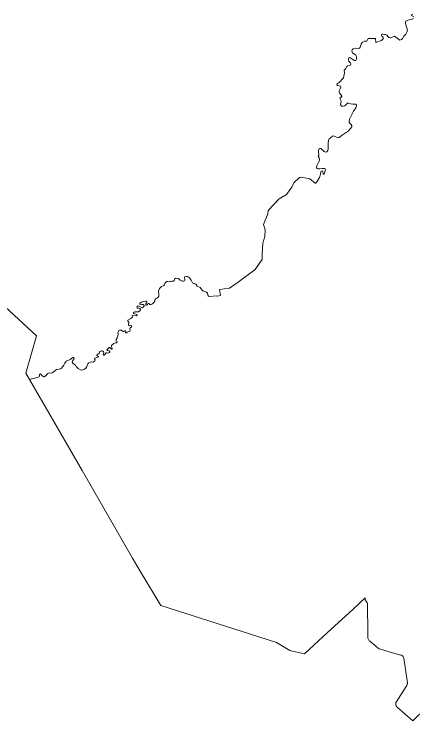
# Model space of a CAD drawing. Extents: x 369010 to 739155, y 6377141 to 6616555.
# Drawn here: x 605655 to 612116, y 6413278 to 6424741 of the extents above; entities that cross this region are included whole.
import ezdxf

# ---------------------------------------------------------------- set-up
doc = ezdxf.new("R2010")
doc.units = 0
doc.header["$LTSCALE"] = 40
doc.layers.add('1', color=7, linetype='Continuous', lineweight=13)

msp = doc.modelspace()

# ---------------------------------------------------------------- linework, layer by layer
at = {"layer": '1'}
for points in [[(611107.3, 6423914.57), (611113.92, 6423929.46), (611105.48, 6423953.96), (611078.83, 6423978.95), (611070.89, 6423994.34), (611072.21, 6424014.7), (611078.83, 6424033.57), (611094.06, 6424036.71), (611111.27, 6424027.44), (611142.72, 6424003.78), (611171.68, 6423988.38), (611191.05, 6423989.38), (611201.47, 6424008.24), (611203.29, 6424028.6), (611201.97, 6424053.26), (611192.7, 6424074.12), (611140.57, 6424115.49), (611128.82, 6424138.17), (611132.29, 6424161.83), (611150.66, 6424176.89), (611185.25, 6424189.47), (611235.4, 6424181.53), (611251.46, 6424188.48), (611263.7, 6424204.04), (611276.78, 6424256.83), (611297.47, 6424282.98), (611330.73, 6424300.86), (611373.27, 6424300.52), (611392.8, 6424344.38), (611513.61, 6424347.86), (611516.26, 6424283.48), (611608.78, 6424314.26), (611634.76, 6424338.92), (611638.57, 6424350.34), (611636.75, 6424358.95), (611628.47, 6424373.02), (611614.07, 6424382.95), (611607.45, 6424402.31), (611612.25, 6424415.22), (611626.98, 6424416.71), (611634.93, 6424416.87), (611655.62, 6424408.6), (611657.11, 6424409.43), (611673.99, 6424409.92), (611693.68, 6424400.32), (611714.7, 6424372.68), (611727.94, 6424363.09), (611747.64, 6424357.95), (611761.21, 6424359.28), (611821.12, 6424382.61), (611907.18, 6424320.88), (611931.68, 6424330.98), (611953.69, 6424349.35), (611971.23, 6424382.61), (611992.25, 6424404.46), (612002.18, 6424414.06), (612021.05, 6424447.82), (612027.67, 6424479.43), (612026.84, 6424499.63), (611994.73, 6424587.84), (611994.73, 6424612.83), (612004.83, 6424625.08), (612033.79, 6424641.79), (612104.3, 6424659.83), (612128.3, 6424669.93)], [(612128.3, 6424669.93), (612104.3, 6424659.83), (612033.79, 6424641.79), (612004.83, 6424625.08), (611994.73, 6424612.83), (611994.73, 6424587.84), (612026.84, 6424499.63), (612027.67, 6424479.43), (612021.05, 6424447.82), (612002.18, 6424414.06), (611992.25, 6424404.46), (611971.23, 6424382.61), (611953.69, 6424349.35), (611931.68, 6424330.98), (611907.18, 6424320.88), (611821.12, 6424382.61), (611761.21, 6424359.28), (611747.64, 6424357.95), (611727.94, 6424363.09), (611714.7, 6424372.68), (611693.68, 6424400.32), (611673.99, 6424409.92), (611657.11, 6424409.43), (611655.62, 6424408.6), (611634.93, 6424416.87), (611626.98, 6424416.71), (611612.25, 6424415.22)], [(612131.94, 6424699.39), (612096.35, 6424718.59), (612098.34, 6424733.32), (612118.37, 6424741.26)], [(612118.37, 6424741.26), (612098.34, 6424733.32), (612096.35, 6424718.59), (612131.94, 6424699.39)], [(611612.25, 6424415.22), (611607.45, 6424402.31), (611614.07, 6424382.95), (611628.47, 6424373.02), (611636.75, 6424358.95), (611638.57, 6424350.34), (611634.76, 6424338.92), (611608.78, 6424314.26), (611516.26, 6424283.48), (611513.61, 6424347.86), (611392.8, 6424344.38), (611373.27, 6424300.52), (611330.73, 6424300.86), (611297.47, 6424282.98), (611276.78, 6424256.83), (611263.7, 6424204.04), (611251.46, 6424188.48), (611235.4, 6424181.53), (611185.25, 6424189.47), (611150.66, 6424176.89), (611132.29, 6424161.83), (611128.82, 6424138.17), (611140.57, 6424115.49), (611192.7, 6424074.12), (611201.97, 6424053.26), (611203.29, 6424028.6), (611201.47, 6424008.24), (611191.05, 6423989.38), (611171.68, 6423988.38), (611142.72, 6424003.78), (611111.27, 6424027.44), (611094.06, 6424036.71), (611078.83, 6424033.57), (611072.21, 6424014.7), (611070.89, 6423994.34), (611078.83, 6423978.95), (611105.48, 6423953.96), (611113.92, 6423929.46), (611107.3, 6423914.57), (611064.77, 6423904.47), (611048.05, 6423890.41), (611024.38, 6423855.15), (611004.52, 6423831.16), (611007.34, 6423786.8), (611003.03, 6423761.81), (610993.93, 6423705.37), (610923.26, 6423630.56), (610888.51, 6423613.19), (610882.55, 6423592.5), (610893.97, 6423581.91), (610923.92, 6423580.58), (610942.79, 6423575.12), (610948.42, 6423555.59), (610940.31, 6423529.44), (610924.59, 6423499.15), (610921.94, 6423480.12), (610926.57, 6423461.42), (610947.92, 6423435.44), (610966.62, 6423410.61), (610967.45, 6423395.05), (610943.62, 6423394.89), (610938.32, 6423391.08), (610935.84, 6423376.02), (610938.82, 6423361.46), (610954.38, 6423331.17), (610956.53, 6423311.47), (610944.28, 6423286.48), (610945.27, 6423273.9), (610955.7, 6423256.86), (610968.61, 6423244.77), (610985.16, 6423247.26), (611006.68, 6423254.37), (611027.36, 6423266.12), (611059.8, 6423295.09), (611074.2, 6423299.06), (611106.64, 6423288.3), (611145.2, 6423281.35), (611172.84, 6423282.68), (611192.04, 6423279.53), (611201.8, 6423266.46), (611202.63, 6423251.06), (611193.36, 6423222.93), (611152.15, 6423164.84), (611088.77, 6423035.25), (611081.65, 6423000.33), (611086.94, 6422984.11), (611112.27, 6422955.14), (611128.49, 6422929.32), (611127.33, 6422913.44), (611105.81, 6422885.47), (611068.08, 6422845.58), (610970.76, 6422778.72), (610946.43, 6422758.52), (610922.93, 6422741.48), (610906.21, 6422740.82), (610877.91, 6422747.44), (610832.56, 6422764.81), (610814.19, 6422762.17), (610778.78, 6422731.22), (610757.76, 6422716.98)], [(610636.11, 6422196.8), (610650.18, 6422197.13), (610657.13, 6422187.54), (610660.94, 6422146.99), (610673.02, 6422141.86), (610681.46, 6422149.14), (610700.66, 6422213.52), (610694.7, 6422231.72), (610683.78, 6422239.01), (610648.69, 6422238.68), (610608.14, 6422232.22), (610584.64, 6422230.73), (610563.29, 6422235.86), (610555.18, 6422246.29), (610555.51, 6422264), (610565.11, 6422293.79), (610583.15, 6422326.06), (610596.72, 6422355.19), (610602.68, 6422384.32), (610597.88, 6422407.82), (610586.46, 6422425.53), (610582.32, 6422439.76), (610590.93, 6422453.33), (610594.57, 6422466.24), (610588.61, 6422494.71), (610585.63, 6422528.31), (610594.24, 6422548.83), (610606.65, 6422559.92), (610626.18, 6422561.41), (610680.47, 6422514.24), (610699.5, 6422504.97), (610721.35, 6422507.29), (610737.07, 6422527.98), (610744.85, 6422556.11), (610746.01, 6422579.61), (610744.52, 6422627.44), (610742.37, 6422647.64), (610749.32, 6422699.6), (610757.76, 6422716.98), (610778.78, 6422731.22), (610814.19, 6422762.17), (610832.56, 6422764.81), (610877.91, 6422747.44), (610906.21, 6422740.82), (610922.93, 6422741.48), (610946.43, 6422758.52), (610970.76, 6422778.72), (611068.08, 6422845.58), (611105.81, 6422885.47), (611127.33, 6422913.44), (611128.49, 6422929.32), (611112.27, 6422955.14), (611086.94, 6422984.11), (611081.65, 6423000.33), (611088.77, 6423035.25), (611152.15, 6423164.84), (611193.36, 6423222.93), (611202.63, 6423251.06), (611201.8, 6423266.46), (611192.04, 6423279.53), (611172.84, 6423282.68), (611145.2, 6423281.35), (611106.64, 6423288.3), (611074.2, 6423299.06), (611059.8, 6423295.09), (611027.36, 6423266.12), (611006.68, 6423254.37), (610985.16, 6423247.26), (610968.61, 6423244.77), (610955.7, 6423256.86), (610945.27, 6423273.9), (610944.28, 6423286.48), (610956.53, 6423311.47), (610954.38, 6423331.17), (610938.82, 6423361.46), (610935.84, 6423376.02), (610938.32, 6423391.08), (610943.62, 6423394.89), (610967.45, 6423395.05), (610966.62, 6423410.61), (610947.92, 6423435.44), (610926.57, 6423461.42), (610921.94, 6423480.12), (610924.59, 6423499.15), (610940.31, 6423529.44), (610948.42, 6423555.59), (610942.79, 6423575.12), (610923.92, 6423580.58), (610893.97, 6423581.91), (610882.55, 6423592.5), (610888.51, 6423613.19), (610923.26, 6423630.56), (610993.93, 6423705.37), (611003.03, 6423761.81), (611007.34, 6423786.8), (611004.52, 6423831.16), (611024.38, 6423855.15), (611048.05, 6423890.41), (611064.77, 6423904.47), (611107.3, 6423914.57)], [(610757.76, 6422716.98), (610749.32, 6422699.6), (610742.37, 6422647.64), (610744.52, 6422627.44), (610746.01, 6422579.61), (610744.85, 6422556.11), (610737.07, 6422527.98), (610721.35, 6422507.29), (610699.5, 6422504.97), (610680.47, 6422514.24), (610626.18, 6422561.41), (610606.65, 6422559.92), (610594.24, 6422548.83), (610585.63, 6422528.31), (610588.61, 6422494.71), (610594.57, 6422466.24), (610590.93, 6422453.33), (610582.32, 6422439.76), (610586.46, 6422425.53), (610597.88, 6422407.82), (610602.68, 6422384.32), (610596.72, 6422355.19), (610583.15, 6422326.06), (610565.11, 6422293.79), (610555.51, 6422264), (610555.18, 6422246.29), (610563.29, 6422235.86), (610584.64, 6422230.73), (610608.14, 6422232.22), (610648.69, 6422238.68), (610683.78, 6422239.01), (610694.7, 6422231.72), (610700.66, 6422213.52), (610681.46, 6422149.14), (610673.02, 6422141.86), (610660.94, 6422146.99), (610657.13, 6422187.54), (610650.18, 6422197.13), (610636.11, 6422196.8), (610625.52, 6422187.2), (610618.9, 6422146.66), (610601.19, 6422092.04), (610572.72, 6422036.93), (610544.75, 6422001.67), (610535.49, 6421998.7), (610448.43, 6422072.01), (610305.77, 6422099.32), (610280.44, 6422091.05), (610186.93, 6422003.49), (610152.67, 6421936.96), (610071.41, 6421816.48), (609948.44, 6421747.29), (609772.35, 6421557.63), (609764.24, 6421504.33), (609695.72, 6421329.23), (609722.03, 6421243.67), (609715.08, 6421136.42), (609687.77, 6421024.21), (609674.86, 6420848.94), (609673.21, 6420759.73), (609629.35, 6420702.14), (609562.32, 6420601.68), (609283.94, 6420395.79), (609145.58, 6420297.81), (608980.91, 6420272.65), (608998.12, 6420177.65), (608951.78, 6420165.74), (608932.25, 6420174.68), (608823.18, 6420163.42), (608807.46, 6420168.22), (608796.37, 6420183.61), (608787.27, 6420217.38), (608770.05, 6420233.43), (608714.94, 6420252.96), (608678.03, 6420292.85), (608669.76, 6420308.24), (608622.92, 6420328.1), (608607.36, 6420355.24), (608599.59, 6420363.85), (608580.55, 6420370.47), (608566.98, 6420372.45), (608547.78, 6420381.06), (608525.44, 6420427.9), (608491.35, 6420468.11), (608473.14, 6420479.2), (608458.74, 6420484.5), (608435.24, 6420485), (608422.16, 6420479.2), (608415.38, 6420467.29), (608421.67, 6420424.42), (608414.72, 6420416.48), (608401.81, 6420412.34), (608379.13, 6420411.02), (608344.38, 6420425.75), (608329.48, 6420444.78), (608317.57, 6420453.05), (608278.18, 6420458.02), (608266.26, 6420455.87), (608258.32, 6420447.76), (608247.72, 6420420.45)], [(607802.02, 6420060.81), (607789.61, 6420039.96), (607787.29, 6420027.54), (607794.24, 6420019.93), (607805, 6420022.08), (607814.43, 6420029.2), (607823.87, 6420045.58), (607838.93, 6420047.73), (607854.98, 6420033.17), (607867.89, 6420030.19), (607884.28, 6420034.99), (607904.3, 6420047.07), (607920.36, 6420065.28), (607932.93, 6420091.43), (607942.37, 6420116.58), (607954.95, 6420130.65), (607975.97, 6420140.91), (607989.7, 6420151.51), (607997.65, 6420168.88), (607997.65, 6420203.47), (607994.01, 6420229.46), (607997.48, 6420261.9), (608008.57, 6420289.54), (608019.49, 6420304.27), (608041.67, 6420320.82), (608055.9, 6420327.77), (608071.46, 6420333.06), (608082.55, 6420340.51), (608089.5, 6420350.11), (608099.1, 6420371.63), (608110.69, 6420390), (608130.71, 6420404.89), (608141.8, 6420405.06), (608162.82, 6420399.76), (608182.68, 6420406.88), (608193.44, 6420405.55), (608211.15, 6420410.02), (608236.3, 6420411.35), (608247.72, 6420420.45), (608258.32, 6420447.76), (608266.26, 6420455.87), (608278.18, 6420458.02), (608317.57, 6420453.05), (608329.48, 6420444.78), (608344.38, 6420425.75), (608379.13, 6420411.02), (608401.81, 6420412.34), (608414.72, 6420416.48), (608421.67, 6420424.42), (608415.38, 6420467.29), (608422.16, 6420479.2), (608435.24, 6420485), (608458.74, 6420484.5), (608473.14, 6420479.2), (608491.35, 6420468.11), (608525.44, 6420427.9), (608547.78, 6420381.06), (608566.98, 6420372.45), (608580.55, 6420370.47), (608599.59, 6420363.85), (608607.36, 6420355.24), (608622.92, 6420328.1), (608669.76, 6420308.24), (608678.03, 6420292.85), (608714.94, 6420252.96), (608770.05, 6420233.43), (608787.27, 6420217.38), (608796.37, 6420183.61), (608807.46, 6420168.22), (608823.18, 6420163.42), (608932.25, 6420174.68), (608951.78, 6420165.74), (608998.12, 6420177.65), (608980.91, 6420272.65), (609145.58, 6420297.81), (609283.94, 6420395.79), (609562.32, 6420601.68), (609629.35, 6420702.14), (609673.21, 6420759.73), (609674.86, 6420848.94), (609687.77, 6421024.21), (609715.08, 6421136.42), (609722.03, 6421243.67), (609695.72, 6421329.23), (609764.24, 6421504.33), (609772.35, 6421557.63), (609948.44, 6421747.29), (610071.41, 6421816.48), (610152.67, 6421936.96), (610186.93, 6422003.49), (610280.44, 6422091.05), (610305.77, 6422099.32), (610448.43, 6422072.01), (610535.49, 6421998.7), (610544.75, 6422001.67), (610572.72, 6422036.93), (610601.19, 6422092.04), (610618.9, 6422146.66), (610625.52, 6422187.2), (610636.11, 6422196.8)], [(605071.37, 6420391.65), (606017.39, 6419520.77), (605845.93, 6418919.82), (605905.84, 6418815.89), (605937.78, 6418824.99), (605992.4, 6418837.07), (606045.36, 6418852.3), (606058.77, 6418859.58), (606066.55, 6418870.67), (606068.2, 6418896.98), (606072.17, 6418903.6), (606080.95, 6418905.43), (606088.89, 6418899.3), (606102.96, 6418881.43), (606127.78, 6418862.06), (606137.88, 6418859.75), (606145.16, 6418860.74), (606202.09, 6418912.38), (606211.53, 6418918.67), (606228.08, 6418920.65), (606259.03, 6418918.33), (606274.25, 6418925.62), (606293.95, 6418939.52), (606340.79, 6418979.57), (606377.53, 6418983.38), (606405.5, 6418990.33), (606421.06, 6419001.09), (606438.76, 6419021.11), (606460.11, 6419048.09), (606476.17, 6419079.7), (606500.5, 6419111.48), (606519.53, 6419124.72), (606540.55, 6419129.52), (606562.4, 6419139.45), (606604.43, 6419173.21), (606619.16, 6419173.05), (606626.28, 6419168.25), (606627.11, 6419158.15), (606602.28, 6419114.62), (606598.31, 6419103.04), (606597.98, 6419093.6), (606604.43, 6419081.69), (606635.55, 6419060.83), (606648.95, 6419046.1), (606660.37, 6419024.42), (606693.31, 6418992.32), (606728.73, 6418970.63), (606752.89, 6418966.33), (606794.1, 6418982.05), (606814.62, 6418997.28), (606835.31, 6419023.26), (606851.86, 6419068.45), (606867.09, 6419084.5), (606890.92, 6419098.24), (606907.8, 6419104.03), (606938.09, 6419096.91), (606960.6, 6419116.94), (606968.05, 6419132.83), (606958.94, 6419150.54), (606962.42, 6419158.65), (607009.75, 6419176.85), (607018.53, 6419182.64), (607019.85, 6419190.26), (607007.6, 6419196.71), (607001.15, 6419198.37), (606995.02, 6419205.65), (606998.17, 6419218.72), (607007.27, 6419227.83), (607014.55, 6419229.15), (607021.84, 6419229.48), (607030.94, 6419232.96), (607034.25, 6419240.57), (607037.39, 6419256.29), (607048.48, 6419269.04), (607071.98, 6419279.8), (607084.23, 6419281.95), (607093.17, 6419276.49), (607103.1, 6419262.42), (607107.73, 6419245.37), (607100.62, 6419219.39), (607107.07, 6419212.27), (607111.87, 6419211.94), (607120.14, 6419215.91), (607144.14, 6419245.54), (607157.22, 6419249.67), (607175.59, 6419241.07), (607189.49, 6419245.21), (607198.26, 6419250.83), (607205.88, 6419259.77), (607205.88, 6419268.04), (607196.44, 6419278.8), (607168.47, 6419285.26), (607160.03, 6419294.03), (607166.82, 6419307.27)], [(608247.72, 6420420.45), (608236.3, 6420411.35), (608211.15, 6420410.02), (608193.44, 6420405.55), (608182.68, 6420406.88), (608162.82, 6420399.76), (608141.8, 6420405.06), (608130.71, 6420404.89), (608110.69, 6420390), (608099.1, 6420371.63), (608089.5, 6420350.11), (608082.55, 6420340.51), (608071.46, 6420333.06), (608055.9, 6420327.77), (608041.67, 6420320.82), (608019.49, 6420304.27), (608008.57, 6420289.54), (607997.48, 6420261.9), (607994.01, 6420229.46), (607997.65, 6420203.47), (607997.65, 6420168.88), (607989.7, 6420151.51), (607975.97, 6420140.91), (607954.95, 6420130.65), (607942.37, 6420116.58), (607932.93, 6420091.43), (607920.36, 6420065.28), (607904.3, 6420047.07), (607884.28, 6420034.99), (607867.89, 6420030.19), (607854.98, 6420033.17), (607838.93, 6420047.73), (607823.87, 6420045.58), (607814.43, 6420029.2), (607805, 6420022.08), (607794.24, 6420019.93), (607787.29, 6420027.54), (607789.61, 6420039.96), (607802.02, 6420060.81), (607804.01, 6420073.55), (607797.72, 6420082.99), (607783.32, 6420086.63), (607748.89, 6420078.85), (607721.26, 6420068.09), (607694.77, 6420052.7), (607691.3, 6420036.48), (607699.24, 6420028.04), (607725.89, 6420031.68), (607748.56, 6420029.36), (607760.81, 6420017.94), (607760.48, 6420006.69), (607749.89, 6419991.79), (607729.03, 6419980.04), (607693.29, 6419999.41), (607661.01, 6420008.34), (607648.27, 6419999.74), (607645.29, 6419989.81), (607648.27, 6419980.04), (607654.23, 6419973.59), (607676.57, 6419969.62), (607689.48, 6419966.14), (607702.06, 6419957.2), (607702.88, 6419946.28), (607690.47, 6419928.41), (607672.6, 6419912.85), (607655.38, 6419911.03), (607612.68, 6419914.01), (607601.43, 6419909.37), (607590.18, 6419893.82), (607591.83, 6419883.72), (607625.1, 6419876.6), (607642.97, 6419868.33), (607647.94, 6419861.87), (607648.1, 6419856.08), (607643.8, 6419849.96), (607632.71, 6419846.81), (607574.95, 6419853.27), (607570.15, 6419847.97), (607572.8, 6419827.45), (607547.15, 6419804.28), (607499.48, 6419776.64), (607498.32, 6419763.56), (607515.04, 6419744.53), (607516.36, 6419731.79), (607506.6, 6419704.81), (607509.24, 6419696.2), (607526.95, 6419685.28), (607548.47, 6419689.42), (607556.08, 6419687.76), (607562.04, 6419678.33), (607559.39, 6419667.57), (607547.81, 6419656.81), (607529.11, 6419647.21), (607527.78, 6419637.95), (607534.57, 6419623.71), (607538.04, 6419610.14), (607531.09, 6419599.22), (607520.83, 6419593.09), (607502.46, 6419587.8), (607484.42, 6419580.35)], [(607166.82, 6419307.27), (607193.46, 6419331.6), (607205.88, 6419331.43), (607217.3, 6419325.31), (607231.53, 6419308.59), (607241.46, 6419309.75), (607245.27, 6419316.37), (607243.94, 6419324.15), (607226.89, 6419353.28), (607232.85, 6419364.53), (607272.08, 6419396.48), (607299.39, 6419409.55), (607310.64, 6419411.04), (607320.57, 6419418.16), (607324.05, 6419427.59), (607321.73, 6419435.37), (607306.5, 6419443.64), (607304.19, 6419453.57), (607307.16, 6419463.67), (607324.38, 6419492.14), (607334.14, 6419522.42), (607338.61, 6419549.73), (607336.29, 6419577.04), (607339.6, 6419590.45), (607351.68, 6419607.66), (607361.95, 6419615.27), (607377.17, 6419616.76), (607392.56, 6419615.11), (607402.83, 6419608.82), (607421.69, 6419591.94), (607432.95, 6419591.27), (607451.48, 6419604.02), (607460.75, 6419603.52), (607465.06, 6419595.25), (607460.75, 6419573.4), (607466.71, 6419571.91), (607476.81, 6419574.23), (607482.27, 6419578.2), (607484.42, 6419580.35), (607502.46, 6419587.8), (607520.83, 6419593.09), (607531.09, 6419599.22), (607538.04, 6419610.14), (607534.57, 6419623.71), (607527.78, 6419637.95), (607529.11, 6419647.21), (607547.81, 6419656.81), (607559.39, 6419667.57), (607562.04, 6419678.33), (607556.08, 6419687.76), (607548.47, 6419689.42), (607526.95, 6419685.28), (607509.24, 6419696.2), (607506.6, 6419704.81), (607516.36, 6419731.79), (607515.04, 6419744.53), (607498.32, 6419763.56), (607499.48, 6419776.64), (607547.15, 6419804.28), (607572.8, 6419827.45), (607570.15, 6419847.97), (607574.95, 6419853.27), (607632.71, 6419846.81), (607643.8, 6419849.96), (607648.1, 6419856.08), (607647.94, 6419861.87), (607642.97, 6419868.33), (607625.1, 6419876.6), (607591.83, 6419883.72), (607590.18, 6419893.82), (607601.43, 6419909.37), (607612.68, 6419914.01), (607655.38, 6419911.03), (607672.6, 6419912.85), (607690.47, 6419928.41), (607702.88, 6419946.28), (607702.06, 6419957.2), (607689.48, 6419966.14), (607676.57, 6419969.62), (607654.23, 6419973.59), (607648.27, 6419980.04), (607645.29, 6419989.81), (607648.27, 6419999.74), (607661.01, 6420008.34), (607693.29, 6419999.41), (607729.03, 6419980.04), (607749.89, 6419991.79), (607760.48, 6420006.69), (607760.81, 6420017.94), (607748.56, 6420029.36), (607725.89, 6420031.68), (607699.24, 6420028.04), (607691.3, 6420036.48), (607694.77, 6420052.7), (607721.26, 6420068.09), (607748.89, 6420078.85), (607783.32, 6420086.63), (607797.72, 6420082.99), (607804.01, 6420073.55), (607802.02, 6420060.81)], [(607484.42, 6419580.35), (607482.27, 6419578.2), (607476.81, 6419574.23), (607466.71, 6419571.91), (607460.75, 6419573.4), (607465.06, 6419595.25), (607460.75, 6419603.52), (607451.48, 6419604.02), (607432.95, 6419591.27), (607421.69, 6419591.94), (607402.83, 6419608.82), (607392.56, 6419615.11), (607377.17, 6419616.76), (607361.95, 6419615.27), (607351.68, 6419607.66), (607339.6, 6419590.45), (607336.29, 6419577.04), (607338.61, 6419549.73), (607334.14, 6419522.42), (607324.38, 6419492.14), (607307.16, 6419463.67), (607304.19, 6419453.57), (607306.5, 6419443.64), (607321.73, 6419435.37), (607324.05, 6419427.59), (607320.57, 6419418.16), (607310.64, 6419411.04), (607299.39, 6419409.55), (607272.08, 6419396.48), (607232.85, 6419364.53), (607226.89, 6419353.28), (607243.94, 6419324.15), (607245.27, 6419316.37), (607241.46, 6419309.75), (607231.53, 6419308.59), (607217.3, 6419325.31), (607205.88, 6419331.43), (607193.46, 6419331.6), (607166.82, 6419307.27), (607160.03, 6419294.03), (607168.47, 6419285.26), (607196.44, 6419278.8), (607205.88, 6419268.04), (607205.88, 6419259.77), (607198.26, 6419250.83), (607189.49, 6419245.21), (607175.59, 6419241.07), (607157.22, 6419249.67), (607144.14, 6419245.54), (607120.14, 6419215.91), (607111.87, 6419211.94), (607107.07, 6419212.27), (607100.62, 6419219.39), (607107.73, 6419245.37), (607103.1, 6419262.42), (607093.17, 6419276.49), (607084.23, 6419281.95), (607071.98, 6419279.8), (607048.48, 6419269.04), (607037.39, 6419256.29), (607034.25, 6419240.57), (607030.94, 6419232.96), (607021.84, 6419229.48), (607014.55, 6419229.15), (607007.27, 6419227.83), (606998.17, 6419218.72), (606995.02, 6419205.65), (607001.15, 6419198.37), (607007.6, 6419196.71), (607019.85, 6419190.26), (607018.53, 6419182.64), (607009.75, 6419176.85), (606962.42, 6419158.65), (606958.94, 6419150.54), (606968.05, 6419132.83), (606960.6, 6419116.94), (606938.09, 6419096.91), (606907.8, 6419104.03), (606890.92, 6419098.24), (606867.09, 6419084.5), (606851.86, 6419068.45), (606835.31, 6419023.26), (606814.62, 6418997.28), (606794.1, 6418982.05), (606752.89, 6418966.33), (606728.73, 6418970.63), (606693.31, 6418992.32), (606660.37, 6419024.42), (606648.95, 6419046.1), (606635.55, 6419060.83), (606604.43, 6419081.69), (606597.98, 6419093.6), (606598.31, 6419103.04), (606602.28, 6419114.62), (606627.11, 6419158.15), (606626.28, 6419168.25), (606619.16, 6419173.05), (606604.43, 6419173.21), (606562.4, 6419139.45), (606540.55, 6419129.52)], [(606540.55, 6419129.52), (606519.53, 6419124.72), (606500.5, 6419111.48), (606476.17, 6419079.7), (606460.11, 6419048.09), (606438.76, 6419021.11), (606421.06, 6419001.09), (606405.5, 6418990.33), (606377.53, 6418983.38), (606340.79, 6418979.57), (606293.95, 6418939.52), (606274.25, 6418925.62), (606259.03, 6418918.33), (606228.08, 6418920.65), (606211.53, 6418918.67), (606202.09, 6418912.38), (606145.16, 6418860.74), (606137.88, 6418859.75), (606127.78, 6418862.06), (606102.96, 6418881.43), (606088.89, 6418899.3), (606080.95, 6418905.43), (606072.17, 6418903.6), (606068.2, 6418896.98), (606066.55, 6418870.67), (606058.77, 6418859.58), (606045.36, 6418852.3), (605992.4, 6418837.07), (605937.78, 6418824.99), (605905.84, 6418815.89), (606158.07, 6418378.46), (606755.71, 6417336.94), (607570.98, 6415917.42), (607714.8, 6415680.08), (608033.06, 6415149.48), (608808.29, 6414900.89), (609908.72, 6414547.71), (610123.88, 6414420.1), (610164.26, 6414406.03), (610361.87, 6414367.97), (610733.43, 6414709.57), (611142.55, 6415084.77), (611345.63, 6415272.45), (611346.12, 6415262.19), (611344.14, 6415251.26), (611341.99, 6415242.66), (611358.87, 6415219.49), (611376.58, 6415193.01), (611380.05, 6415183.24), (611381.87, 6415164.21), (611381.71, 6415132.1), (611382.87, 6415060.93), (611383.53, 6414997.55), (611384.52, 6414876.23), (611386.01, 6414759.22), (611386.34, 6414668.03), (611388.82, 6414621.19), (611390.98, 6414609.11), (611395.44, 6414599.01), (611403.55, 6414586.76), (611410.5, 6414577.5), (611420.27, 6414569.72), (611511.13, 6414493.59), (611534.14, 6414472.57), (611549.69, 6414460.48), (611569.39, 6414447.41), (611631.45, 6414429.04), (611750.28, 6414395.11), (611919.1, 6414345.96), (611932.84, 6414341.16), (611950.38, 6414331.72), (611955.01, 6414327.42), (611960.81, 6414320.8), (611964.45, 6414314.01), (611969.08, 6414301.77), (611970.57, 6414294.48), (612027.17, 6413896.78), (612027.67, 6413885.85), (612026.84, 6413876.59), (612024.86, 6413868.64), (612022.21, 6413862.35), (612016.75, 6413851.6), (612008.64, 6413837.36), (611845.78, 6413581.33), (611842.8, 6413575.2), (611840.32, 6413566.43), (611838.5, 6413557), (611838.83, 6413548.23), (611840.32, 6413536.64), (611845.45, 6413524.39), (611854.55, 6413507.68), (611869.28, 6413492.62), (612115.06, 6413278.12), (612535.77, 6413687.91)]]:
    msp.add_lwpolyline(points, dxfattribs=at)

doc.saveas('drawing.dxf')
